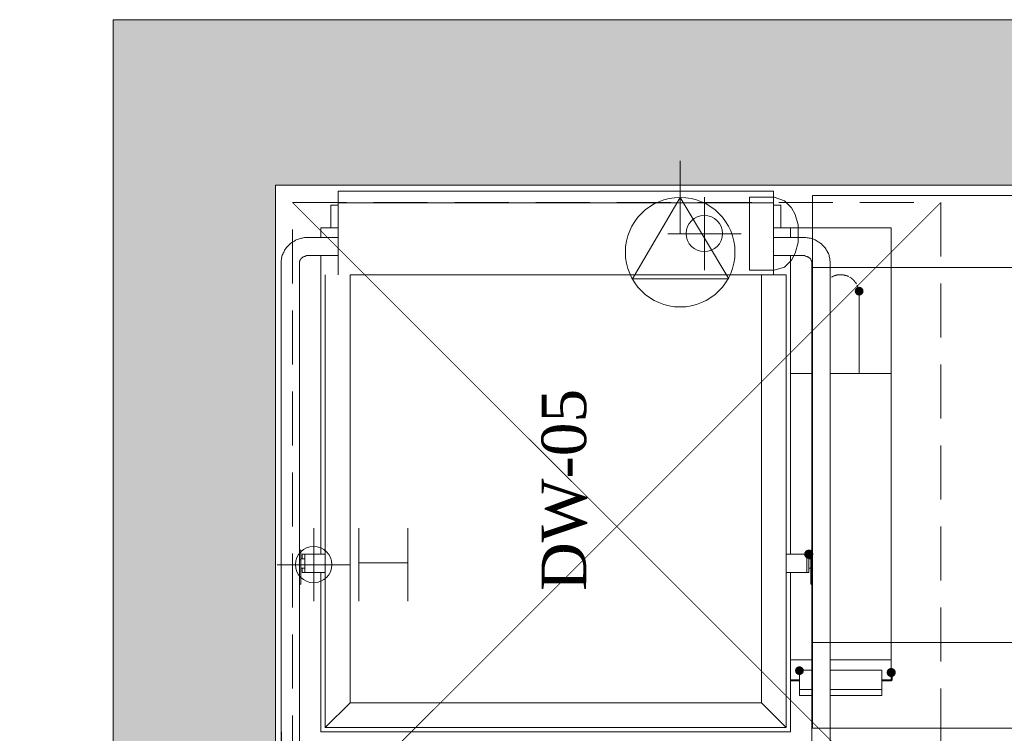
# Model space of a CAD drawing. Extents: x 3940905 to 4145695, y 925352 to 1109797.
# Tile 433 of 656: x 4004253 to 4005620, y 1101317 to 1102308. Entities that reach past the tile are written whole.
import ezdxf

# ---------------------------------------------------------------- set-up
doc = ezdxf.new("R2010")
doc.units = 0
doc.header["$LTSCALE"] = 750
doc.header["$MEASUREMENT"] = 0
doc.linetypes.add('DASHED', pattern=[0.75, 0.5, -0.25])
doc.layers.get('0').update_dxf_attribs({"linetype": 'CONTINUOUS', "lineweight": 0})
for name, color, linetype, lineweight in [('CKD Equipments', 252, 'CONTINUOUS', 0), ('HATCH', 7, 'CONTINUOUS', 0), ('wall', 7, 'CONTINUOUS', 25)]:
    doc.layers.add(name, color=color, linetype=linetype, lineweight=lineweight)
doc.layers.add('PDF_A - TEXT', color=7, linetype='CONTINUOUS')
doc.styles.add('CKD_Dimension Text', font='BOOKOS.TTF')

# ---------------------------------------------------------------- blocks, each defined once
blk = doc.blocks.new('3')
at = {"color": 1, "linetype": 'DASHED', "ltscale": 0.2, "const_width": 1}
for points in [[(4045037.1, 1046868.2), (4044137.1, 1047768.2)], [(4045037.1, 1047768.2), (4044137.1, 1046868.2)]]:
    blk.add_lwpolyline(points, dxfattribs=at)
at = {"color": 1, "linetype": 'DASHED', "ltscale": 0.2}
blk.add_lwpolyline([(4044137.1, 1047768.2), (4045037.1, 1047768.2), (4045037.1, 1046868.2), (4044137.1, 1046868.2)], close=True, dxfattribs=at)

msp = doc.modelspace()

# ---------------------------------------------------------------- hatches: boundary and pattern name
at = {"layer": 'CKD Equipments'}
h = msp.add_hatch(color=252, dxfattribs=at)
edge = h.paths.add_edge_path(flags=16)
edge.add_arc((4005418.3, 1101931.3), 6.11, 0, 360)
at = {"layer": 'CKD Equipments', "true_color": 0xffff00}
h = msp.add_hatch(color=2, dxfattribs=at)
edge = h.paths.add_edge_path(flags=16)
edge.add_arc((4005348.3, 1101566), 6.36, 0, 360)
at = {"layer": 'CKD Equipments'}
h = msp.add_hatch(color=252, dxfattribs=at)
edge = h.paths.add_edge_path(flags=16)
edge.add_arc((4005335.4, 1101404.2), 6.11, 0, 360)
h = msp.add_hatch(color=252, dxfattribs=at)
edge = h.paths.add_edge_path(flags=16)
edge.add_arc((4005462.8, 1101401.6), 6.36, 0, 360)
at = {"layer": 'HATCH'}
h = msp.add_hatch(color=8, dxfattribs=at)
h.dxf.hatch_style = 1
h.paths.add_polyline_path([(4016977.7, 1102308.4), (4004382.7, 1102308.4), (4004382.7, 1088263.4), (4004252.7, 1088263.4), (4004252.7, 1074300.4), (4004415.7, 1074300.4), (4004415.7, 1067776.4), (4004872.7, 1067776.4), (4004872.7, 1072350.4), (4004872.7, 1074463.4), (4004482.7, 1074463.4), (4004482.7, 1088033.5), (4004607.7, 1088033.4), (4004607.7, 1102078.4), (4016977.7, 1102078.4)])

# ---------------------------------------------------------------- linework, layer by layer
at = {"layer": 'CKD Equipments', "color": 252}
for p, q in [((4005170, 1102112.4), (4005170, 1102010.7)), ((4004699.4, 1102070.2), (4004694.8, 1102070.2)), ((4004694.8, 1102068.7), (4004694.8, 1102070.2)), ((4004694.8, 1102055.4), (4004694.8, 1102068.7)), ((4005294.7, 1102070.2), (4004699.4, 1102070.2)), ((4005170, 1102061.6), (4005103.4, 1101948.6)), ((4005237.2, 1101948.6), (4005170, 1102061.6)), ((4005203.6, 1102062.1), (4005203.6, 1101960.3)), ((4005266.2, 1101960.3), (4005266.2, 1102062.1)), ((4005266.2, 1102062.1), (4005300.3, 1102062.1)), ((4005299.2, 1102070.2), (4005294.7, 1102070.2)), ((4005299.2, 1102068.7), (4005299.2, 1102070.2)), ((4005299.2, 1102055.4), (4005299.2, 1102068.7)), ((4005300.3, 1102062.1), (4005314.5, 1102057)), ((4004684.6, 1102019.3), (4004684.6, 1102050.9)), ((4004684.6, 1102050.9), (4004694.8, 1102050.9)), ((4004694.8, 1102053.9), (4004694.8, 1102055.4)), ((4004694.8, 1102053.9), (4004699.4, 1102053.9)), ((4004694.8, 1101955.2), (4004694.8, 1102053.9)), ((4004699.4, 1102053.9), (4005294.7, 1102053.9)), ((4005294.7, 1102053.9), (4005299.2, 1102053.9)), ((4005299.2, 1102053.9), (4005299.2, 1102055.4)), ((4005299.2, 1101955.2), (4005299.2, 1102053.9)), ((4005299.2, 1102050.9), (4005309.4, 1102050.9)), ((4005309.4, 1102050.9), (4005309.4, 1102019.3)), ((4005314.5, 1102057), (4005324.2, 1102047.3)), ((4005324.2, 1102047.3), (4005329.3, 1102037.6)), ((4005329.3, 1102037.6), (4005333.8, 1102023.4)), ((4004694.8, 1102019.3), (4004670.9, 1102019.3)), ((4004670.9, 1102019.3), (4004670.9, 1102006.1)), ((4005323.2, 1102019.3), (4005299.2, 1102019.3)), ((4005323.2, 1102006.1), (4005323.2, 1102019.3)), ((4005323.2, 1102019.3), (4005461.6, 1102019.3)), ((4005333.8, 1102023.4), (4005333.8, 1101999)), ((4005461.6, 1102019.3), (4005462.6, 1102019.3)), ((4005462.6, 1101816.8), (4005462.6, 1102019.3)), ((4004643.9, 1102005.1), (4004642.4, 1102004.6)), ((4004645.4, 1102005.1), (4004643.9, 1102005.1)), ((4004646.4, 1102005.6), (4004645.4, 1102005.1)), ((4004648, 1102006.1), (4004646.4, 1102005.6)), ((4004649.5, 1102006.1), (4004648, 1102006.1)), ((4004651, 1102006.1), (4004649.5, 1102006.1)), ((4004652.5, 1102006.1), (4004651, 1102006.1)), ((4004654.1, 1102006.1), (4004652.5, 1102006.1)), ((4004694.8, 1102006.1), (4004654.1, 1102006.1)), ((4005152.7, 1102011.2), (4005254.5, 1102011.2)), ((4005340, 1102006.1), (4005299.2, 1102006.1)), ((4005340.5, 1102006.1), (4005340, 1102006.1)), ((4005342, 1102006.1), (4005340.5, 1102006.1)), ((4005343, 1102006.1), (4005342, 1102006.1)), ((4005344.5, 1102006.1), (4005343, 1102006.1)), ((4005346.1, 1102005.6), (4005344.5, 1102006.1)), ((4005347.6, 1102005.6), (4005346.1, 1102005.6)), ((4005349.1, 1102005.1), (4005347.6, 1102005.6)), ((4005350.6, 1102005.1), (4005349.1, 1102005.1)), ((4005351.7, 1102004.6), (4005350.6, 1102005.1)), ((4004623, 1101991.8), (4004622, 1101990.3)), ((4004624.1, 1101992.9), (4004623, 1101991.8)), ((4004625.1, 1101993.9), (4004624.1, 1101992.9)), ((4004626.1, 1101994.9), (4004625.1, 1101993.9)), ((4004627.1, 1101995.9), (4004626.1, 1101994.9)), ((4004628.1, 1101996.9), (4004627.1, 1101995.9)), ((4004629.1, 1101998), (4004628.1, 1101996.9)), ((4004630.7, 1101999), (4004629.1, 1101998)), ((4004631.7, 1101999.5), (4004630.7, 1101999)), ((4004633.2, 1102000.5), (4004631.7, 1101999.5)), ((4004634.2, 1102001), (4004633.2, 1102000.5)), ((4004635.8, 1102002), (4004634.2, 1102001)), ((4004636.8, 1102002.5), (4004635.8, 1102002)), ((4004638.3, 1102003), (4004636.8, 1102002.5)), ((4004639.8, 1102003.5), (4004638.3, 1102003)), ((4004640.8, 1102004.1), (4004639.8, 1102003.5)), ((4004642.4, 1102004.6), (4004640.8, 1102004.1)), ((4005333.8, 1101999), (4005329.3, 1101984.2)), ((4005353.2, 1102004.1), (4005351.7, 1102004.6)), ((4005354.7, 1102003.5), (4005353.2, 1102004.1)), ((4005356.2, 1102003), (4005354.7, 1102003.5)), ((4005357.3, 1102002.5), (4005356.2, 1102003)), ((4005358.8, 1102001.5), (4005357.3, 1102002.5)), ((4005359.8, 1102001), (4005358.8, 1102001.5)), ((4005361.3, 1102000), (4005359.8, 1102001)), ((4005362.3, 1101999.5), (4005361.3, 1102000)), ((4005363.9, 1101998.5), (4005362.3, 1101999.5)), ((4005364.9, 1101997.4), (4005363.9, 1101998.5)), ((4005365.9, 1101996.9), (4005364.9, 1101997.4)), ((4005366.9, 1101995.9), (4005365.9, 1101996.9)), ((4005367.9, 1101994.9), (4005366.9, 1101995.9)), ((4005369, 1101993.9), (4005367.9, 1101994.9)), ((4005370, 1101992.4), (4005369, 1101993.9)), ((4005371, 1101991.3), (4005370, 1101992.4)), ((4005372, 1101990.3), (4005371, 1101991.3)), ((4004616.9, 1101978.6), (4004616.4, 1101977.1)), ((4004617.4, 1101981.2), (4004616.9, 1101980.1)), ((4004616.9, 1101980.1), (4004616.9, 1101978.6)), ((4004617.9, 1101982.7), (4004617.4, 1101981.2)), ((4004618.5, 1101984.2), (4004617.9, 1101982.7)), ((4004619.5, 1101985.2), (4004618.5, 1101984.2)), ((4004620, 1101986.8), (4004619.5, 1101985.2)), ((4004620.5, 1101988.3), (4004620, 1101986.8)), ((4004621.5, 1101989.3), (4004620.5, 1101988.3)), ((4004622, 1101990.3), (4004621.5, 1101989.3)), ((4004645.4, 1101978.1), (4004644.9, 1101977.6)), ((4004645.9, 1101978.6), (4004645.4, 1101978.1)), ((4004646.4, 1101979.1), (4004645.9, 1101978.6)), ((4004647, 1101979.1), (4004646.4, 1101979.1)), ((4004647.5, 1101979.6), (4004647, 1101979.1)), ((4004648, 1101979.6), (4004647.5, 1101979.6)), ((4004648.5, 1101979.6), (4004648, 1101979.6)), ((4004649, 1101980.1), (4004648.5, 1101979.6)), ((4004649.5, 1101980.1), (4004649, 1101980.1)), ((4004650, 1101980.1), (4004649.5, 1101980.1)), ((4004650.5, 1101980.7), (4004650, 1101980.1)), ((4004651, 1101980.7), (4004650.5, 1101980.7)), ((4004651.5, 1101980.7), (4004651, 1101980.7)), ((4004652, 1101980.7), (4004651.5, 1101980.7)), ((4004652.5, 1101980.7), (4004652, 1101980.7)), ((4004653.1, 1101980.7), (4004652.5, 1101980.7)), ((4004653.6, 1101980.7), (4004653.1, 1101980.7)), ((4004654.1, 1101980.7), (4004653.6, 1101980.7)), ((4004654.1, 1101980.7), (4004694.8, 1101980.7)), ((4004670.9, 1101980.7), (4004670.9, 1101566)), ((4005299.2, 1101980.7), (4005340, 1101980.7)), ((4005323.2, 1101566), (4005323.2, 1101980.7)), ((4005329.3, 1101984.2), (4005324.2, 1101974.5)), ((4005340, 1101980.7), (4005340.5, 1101980.7)), ((4005340.5, 1101980.7), (4005341, 1101980.7)), ((4005341, 1101980.7), (4005341.5, 1101980.7)), ((4005341.5, 1101980.7), (4005342, 1101980.7)), ((4005342, 1101980.7), (4005342.5, 1101980.7)), ((4005342.5, 1101980.7), (4005343, 1101980.7)), ((4005343, 1101980.7), (4005343.5, 1101980.1)), ((4005343.5, 1101980.1), (4005344, 1101980.1)), ((4005344, 1101980.1), (4005344.5, 1101980.1)), ((4005344.5, 1101980.1), (4005345, 1101979.6)), ((4005345, 1101979.6), (4005345.6, 1101979.6)), ((4005345.6, 1101979.6), (4005346.1, 1101979.6)), ((4005346.1, 1101979.6), (4005346.6, 1101979.1)), ((4005346.6, 1101979.1), (4005347.1, 1101979.1)), ((4005347.1, 1101979.1), (4005347.6, 1101978.6)), ((4005347.6, 1101978.6), (4005348.1, 1101978.6)), ((4005348.1, 1101978.6), (4005348.6, 1101978.1)), ((4005348.6, 1101978.1), (4005349.1, 1101977.6)), ((4005372.5, 1101988.8), (4005372, 1101990.3)), ((4005373.5, 1101987.8), (4005372.5, 1101988.8)), ((4005374, 1101986.2), (4005373.5, 1101987.8)), ((4005374.6, 1101985.2), (4005374, 1101986.2)), ((4005375.6, 1101983.7), (4005374.6, 1101985.2)), ((4005376.1, 1101982.2), (4005375.6, 1101983.7)), ((4005376.6, 1101981.2), (4005376.1, 1101982.2)), ((4005376.6, 1101979.6), (4005376.6, 1101981.2)), ((4005377.1, 1101978.1), (4005376.6, 1101979.6)), ((4005377.6, 1101976.6), (4005377.1, 1101978.1)), ((4004616.4, 1101975.6), (4004615.9, 1101974)), ((4004615.9, 1101974), (4004615.9, 1101972.5)), ((4004615.9, 1101972.5), (4004615.9, 1101971)), ((4004615.9, 1101971), (4004615.9, 1101288.2)), ((4004615.9, 1101971), (4004615.9, 1101971)), ((4004616.4, 1101977.1), (4004616.4, 1101975.6)), ((4004641.9, 1101973), (4004641.4, 1101973)), ((4004641.4, 1101973), (4004641.4, 1101972.5)), ((4004641.4, 1101972.5), (4004641.4, 1101972)), ((4004641.4, 1101972), (4004641.4, 1101971.5)), ((4004641.4, 1101971.5), (4004641.4, 1101971)), ((4004641.4, 1101288.2), (4004641.4, 1101971)), ((4004641.4, 1101971), (4004641.4, 1101971)), ((4004642.4, 1101974.5), (4004641.9, 1101974)), ((4004641.9, 1101974), (4004641.9, 1101973.5)), ((4004641.9, 1101973.5), (4004641.9, 1101973)), ((4004642.9, 1101975.6), (4004642.4, 1101975.1)), ((4004642.4, 1101975.1), (4004642.4, 1101974.5)), ((4004643.4, 1101976.1), (4004642.9, 1101976.1)), ((4004642.9, 1101976.1), (4004642.9, 1101975.6)), ((4004643.9, 1101977.1), (4004643.4, 1101976.6)), ((4004643.4, 1101976.6), (4004643.4, 1101976.1)), ((4004644.4, 1101977.1), (4004643.9, 1101977.1)), ((4004644.9, 1101977.6), (4004644.4, 1101977.6)), ((4004644.4, 1101977.6), (4004644.4, 1101977.1)), ((4005314.5, 1101964.9), (4005300.3, 1101960.3)), ((4005324.2, 1101974.5), (4005314.5, 1101964.9)), ((4005349.1, 1101977.6), (4005349.6, 1101977.1)), ((4005349.6, 1101977.1), (4005350.1, 1101976.6)), ((4005350.1, 1101976.6), (4005350.6, 1101976.6)), ((4005350.6, 1101976.6), (4005350.6, 1101976.1)), ((4005350.6, 1101976.1), (4005351.1, 1101975.6)), ((4005351.1, 1101975.6), (4005351.1, 1101975.1)), ((4005351.1, 1101975.1), (4005351.7, 1101974.5)), ((4005351.7, 1101974.5), (4005351.7, 1101974)), ((4005351.7, 1101974), (4005352.2, 1101973.5)), ((4005352.2, 1101973.5), (4005352.2, 1101973)), ((4005352.2, 1101973), (4005352.2, 1101972.5)), ((4005352.2, 1101972.5), (4005352.7, 1101972.5)), ((4005352.7, 1101972.5), (4005352.7, 1101972)), ((4005352.7, 1101972), (4005352.7, 1101971.5)), ((4005352.7, 1101971.5), (4005352.7, 1101971)), ((4005352.7, 1101971), (4005352.7, 1101288.2)), ((4005352.7, 1101971), (4005352.7, 1101971)), ((4005377.6, 1101975.1), (4005377.6, 1101976.6)), ((4005377.6, 1101974), (4005377.6, 1101975.1)), ((4005378.1, 1101972.5), (4005377.6, 1101974)), ((4005378.1, 1101971), (4005378.1, 1101972.5)), ((4005378.1, 1101288.2), (4005378.1, 1101971)), ((4004677, 1101954.2), (4004677, 1101325.3)), ((4004677, 1101325.3), (4004677, 1101954.2)), ((4004694.8, 1101954.2), (4004694.8, 1101955.2)), ((4004711.6, 1101359.4), (4004711.6, 1101954.2)), ((4004711.6, 1101954.2), (4005282.5, 1101954.2)), ((4005300.3, 1101960.3), (4005266.2, 1101960.3)), ((4005282.5, 1101954.2), (4005317.1, 1101954.2)), ((4005282.5, 1101954.2), (4005282.5, 1101359.4)), ((4005299.2, 1101954.2), (4005299.2, 1101955.2)), ((4005317.1, 1101325.3), (4005317.1, 1101954.2)), ((4005317.1, 1101325.3), (4005317.1, 1101954.2)), ((4005103.4, 1101948.6), (4005237.2, 1101948.6)), ((4005418.3, 1101928.2), (4005418.3, 1101928.8)), ((4005418.3, 1101928.8), (4005418.3, 1101928.8)), ((4005418.3, 1101927.7), (4005418.3, 1101928.2)), ((4005418.3, 1101927.2), (4005418.3, 1101927.7)), ((4005418.3, 1101926.7), (4005418.3, 1101927.2)), ((4005418.3, 1101926.2), (4005418.3, 1101926.7)), ((4005418.3, 1101925.2), (4005418.3, 1101926.2)), ((4005418.3, 1101924.7), (4005418.3, 1101925.2)), ((4005418.3, 1101924.2), (4005418.3, 1101924.7)), ((4005418.3, 1101923.2), (4005418.3, 1101924.2)), ((4005418.3, 1101922.1), (4005418.3, 1101923.2)), ((4005418.3, 1101921.1), (4005418.3, 1101922.1)), ((4005418.3, 1101920.6), (4005418.3, 1101921.1)), ((4005418.3, 1101919.6), (4005418.3, 1101920.6)), ((4005418.3, 1101918.1), (4005418.3, 1101919.6)), ((4005418.3, 1101917.1), (4005418.3, 1101918.1)), ((4005418.3, 1101916), (4005418.3, 1101917.1)), ((4005418.3, 1101914.5), (4005418.3, 1101916)), ((4005418.3, 1101913.5), (4005418.3, 1101914.5)), ((4005418.3, 1101912), (4005418.3, 1101913.5)), ((4005418.3, 1101910.9), (4005418.3, 1101912)), ((4005418.3, 1101909.4), (4005418.3, 1101910.9)), ((4005418.3, 1101907.9), (4005418.3, 1101909.4)), ((4005418.3, 1101906.4), (4005418.3, 1101907.9)), ((4005418.3, 1101904.8), (4005418.3, 1101906.4)), ((4005418.3, 1101903.3), (4005418.3, 1101904.8)), ((4005418.3, 1101901.8), (4005418.3, 1101903.3)), ((4005418.3, 1101900.3), (4005418.3, 1101901.8)), ((4005418.3, 1101898.7), (4005418.3, 1101900.3)), ((4005418.3, 1101897.2), (4005418.3, 1101898.7)), ((4005418.3, 1101895.7), (4005418.3, 1101897.2)), ((4005418.3, 1101894.2), (4005418.3, 1101895.7)), ((4005418.3, 1101892.1), (4005418.3, 1101894.2)), ((4005418.3, 1101890.6), (4005418.3, 1101892.1)), ((4005418.3, 1101889.1), (4005418.3, 1101890.6)), ((4005418.3, 1101887.5), (4005418.3, 1101889.1)), ((4005418.3, 1101816.8), (4005418.3, 1101887.5)), ((4005352.7, 1101816.8), (4005323.2, 1101816.8)), ((4005462.6, 1101816.8), (4005378.1, 1101816.8)), ((4005462.6, 1101816.8), (4005462.6, 1101419.4)), ((4004661.2, 1101602.1), (4004661.2, 1101500.8)), ((4004723.8, 1101500.8), (4004723.8, 1101602.1)), ((4004791.5, 1101602.1), (4004791.5, 1101500.8)), ((4004642.9, 1101571.6), (4004641.4, 1101571.6)), ((4004642.9, 1101569.5), (4004642.9, 1101571.6)), ((4004642.9, 1101558.3), (4004642.9, 1101569.5)), ((4004641.4, 1101558.3), (4004642.9, 1101558.3)), ((4004648.5, 1101559.4), (4004642.9, 1101559.4)), ((4004642.9, 1101524.2), (4004642.9, 1101558.3)), ((4004644.9, 1101566), (4004648.5, 1101566)), ((4004644.9, 1101566), (4004644.9, 1101559.4)), ((4004648.5, 1101566), (4004649, 1101566)), ((4004648.5, 1101559.4), (4004648.5, 1101566)), ((4004648.5, 1101546.6), (4004648.5, 1101559.4)), ((4004649, 1101566), (4004676.5, 1101566)), ((4004676.5, 1101566), (4004677, 1101566)), ((4005317.1, 1101566), (4005317.6, 1101566)), ((4005317.6, 1101566), (4005345, 1101566)), ((4005345, 1101566), (4005345.6, 1101566)), ((4004610.3, 1101551.2), (4004712.1, 1101551.2)), ((4004642.9, 1101546.6), (4004648.5, 1101546.6)), ((4004644.9, 1101546.6), (4004644.9, 1101540.5)), ((4004648.5, 1101540.5), (4004644.9, 1101540.5)), ((4004648.5, 1101540.5), (4004648.5, 1101546.6)), ((4004649, 1101540.5), (4004648.5, 1101540.5)), ((4004676.5, 1101540.5), (4004649, 1101540.5)), ((4004670.9, 1101540.5), (4004670.9, 1101319.2)), ((4004677, 1101540.5), (4004676.5, 1101540.5)), ((4004723.8, 1101553.8), (4004791.5, 1101553.8)), ((4005317.6, 1101540.5), (4005317.1, 1101540.5)), ((4005345, 1101540.5), (4005317.6, 1101540.5)), ((4005323.2, 1101319.2), (4005323.2, 1101540.5)), ((4005345.6, 1101540.5), (4005345, 1101540.5)), ((4004642.9, 1101524.2), (4004641.4, 1101524.2)), ((4005352.7, 1101419.4), (4005323.2, 1101419.4)), ((4005462.6, 1101419.4), (4005378.1, 1101419.4)), ((4005462.6, 1101419.4), (4005462.6, 1101393.5)), ((4005335.4, 1101404.7), (4005352.7, 1101404.7)), ((4005335.4, 1101378.2), (4005335.4, 1101403.7)), ((4005378.1, 1101404.7), (4005449.9, 1101404.7)), ((4005449.9, 1101404.7), (4005449.9, 1101403.7)), ((4005449.9, 1101403.7), (4005449.9, 1101378.2)), ((4005335.4, 1101391.4), (4005323.2, 1101391.4)), ((4005323.2, 1101389.9), (4005335.4, 1101389.9)), ((4005462.6, 1101391.4), (4005449.9, 1101391.4)), ((4005449.9, 1101389.9), (4005463.1, 1101389.9)), ((4005462.6, 1101393.5), (4005462.6, 1101391.4)), ((4005464.1, 1101390.9), (4005464.1, 1101400.6)), ((4005335.4, 1101369.6), (4005335.4, 1101378.2)), ((4005335.4, 1101378.2), (4005352.7, 1101378.2)), ((4005378.1, 1101378.2), (4005449.9, 1101378.2)), ((4005449.9, 1101378.2), (4005449.9, 1101369.6)), ((4005352.7, 1101369.6), (4005335.4, 1101369.6)), ((4005449.9, 1101369.6), (4005378.1, 1101369.6)), ((4004711.6, 1101359.4), (4004677, 1101325.3)), ((4005282.5, 1101359.4), (4004711.6, 1101359.4)), ((4005282.5, 1101359.4), (4005317.1, 1101325.3)), ((4004677, 1101325.3), (4005317.1, 1101325.3)), ((4005317.1, 1101325.3), (4004677, 1101325.3)), ((4004670.9, 1101319.2), (4005323.2, 1101319.2))]:
    msp.add_line(p, q, dxfattribs=at)
at = {"layer": 'CKD Equipments', "color": 252, "true_color": 0x989898}
for p, q in [((4005353.7, 1102064.1), (4005353.7, 1101324.3)), ((4006533.5, 1102064.1), (4005353.7, 1102064.1)), ((4006533.5, 1101964.4), (4005353.7, 1101964.4)), ((4006533.5, 1101443.3), (4005353.7, 1101443.3)), ((4005353.7, 1101324.3), (4006533.5, 1101324.3))]:
    msp.add_line(p, q, dxfattribs=at)
at = {"layer": 'CKD Equipments', "color": 2, "true_color": 0xffff00}
for p, q in [((4005352.7, 1101571.6), (4005351.1, 1101571.6)), ((4005351.1, 1101569.5), (4005351.1, 1101571.6)), ((4005351.1, 1101558.3), (4005351.1, 1101569.5)), ((4005348.6, 1101566), (4005345.6, 1101566)), ((4005345.6, 1101566), (4005345.6, 1101540.5)), ((4005348.6, 1101540.5), (4005348.6, 1101566)), ((4005351.1, 1101559.4), (4005348.6, 1101559.4)), ((4005351.1, 1101524.2), (4005351.1, 1101558.3)), ((4005351.1, 1101558.3), (4005352.7, 1101558.3)), ((4005345.6, 1101540.5), (4005348.6, 1101540.5)), ((4005348.6, 1101546.6), (4005351.1, 1101546.6)), ((4005352.7, 1101524.2), (4005351.1, 1101524.2))]:
    msp.add_line(p, q, dxfattribs=at)
at = {"layer": 'CKD Equipments', "color": 1, "true_color": 0xff0000}
msp.add_line((4004616.2, 1101319.2), (4004616.2, 1101031.7), dxfattribs=at)
at = {"layer": 'CKD Equipments', "color": 252}
for centre, radius in [((4005169.8, 1101985.5), 76.1), ((4005203.3, 1102011.4), 25.2), ((4004660.9, 1101551.5), 25.2)]:
    msp.add_circle(centre, radius, dxfattribs=at)
for points in [[(4005392.6, 1101954.2), (4005388.2, 1101954.2), (4005383.9, 1101953), (4005380, 1101950.8), (4005380, 1101950.8), (4005380, 1101950.8), (4005380, 1101950.8)], [(4005386, 1101953.3), (4005385.3, 1101953.1), (4005384.6, 1101952.9), (4005384, 1101952.7), (4005384, 1101952.7), (4005384, 1101952.7), (4005384, 1101952.7)], [(4005388.2, 1101953.8), (4005387.5, 1101953.7), (4005386.8, 1101953.5), (4005386.1, 1101953.3), (4005386.1, 1101953.3), (4005386.1, 1101953.3), (4005386.1, 1101953.3)], [(4005390.4, 1101954.1), (4005390.1, 1101954.1), (4005389.7, 1101954), (4005389.4, 1101954), (4005389.4, 1101954), (4005389.4, 1101954), (4005389.4, 1101954)], [(4005399.1, 1101953.3), (4005397, 1101953.9), (4005394.8, 1101954.2), (4005392.6, 1101954.2), (4005392.6, 1101954.2), (4005392.6, 1101954.2), (4005392.6, 1101954.2)], [(4005399.1, 1101953.3), (4005398.4, 1101953.5), (4005397.7, 1101953.7), (4005397, 1101953.8), (4005397, 1101953.8), (4005397, 1101953.8), (4005397, 1101953.8)], [(4005401.2, 1101952.7), (4005400.6, 1101952.9), (4005400, 1101953.1), (4005399.3, 1101953.3), (4005399.3, 1101953.3), (4005399.3, 1101953.3), (4005399.3, 1101953.3)], [(4005403.3, 1101951.8), (4005402.6, 1101952.1), (4005401.9, 1101952.4), (4005401.2, 1101952.7), (4005401.2, 1101952.7), (4005401.2, 1101952.7), (4005401.2, 1101952.7)], [(4005403.3, 1101951.8), (4005403, 1101952), (4005402.6, 1101952.1), (4005402.3, 1101952.2), (4005402.3, 1101952.2), (4005402.3, 1101952.2), (4005402.3, 1101952.2)], [(4005408.8, 1101948.3), (4005407.7, 1101949.2), (4005406.5, 1101950.1), (4005405.2, 1101950.8), (4005405.2, 1101950.8), (4005405.2, 1101950.8), (4005405.2, 1101950.8)], [(4005407.9, 1101949), (4005407.6, 1101949.2), (4005407.3, 1101949.4), (4005407.1, 1101949.6), (4005407.1, 1101949.6), (4005407.1, 1101949.6), (4005407.1, 1101949.6)], [(4005410.4, 1101946.8), (4005409.9, 1101947.3), (4005409.4, 1101947.8), (4005408.9, 1101948.2), (4005408.9, 1101948.2), (4005408.9, 1101948.2), (4005408.9, 1101948.2)], [(4005414.4, 1101941.6), (4005413.3, 1101943.5), (4005412, 1101945.3), (4005410.4, 1101946.8), (4005410.4, 1101946.8), (4005410.4, 1101946.8), (4005410.4, 1101946.8)], [(4005411.9, 1101945.2), (4005411.5, 1101945.7), (4005411, 1101946.2), (4005410.5, 1101946.7), (4005410.5, 1101946.7), (4005410.5, 1101946.7), (4005410.5, 1101946.7)], [(4005413.2, 1101943.5), (4005413, 1101943.7), (4005412.8, 1101944), (4005412.6, 1101944.3), (4005412.6, 1101944.3), (4005412.6, 1101944.3), (4005412.6, 1101944.3)], [(4005416.9, 1101935.5), (4005416.6, 1101936.9), (4005416.1, 1101938.3), (4005415.4, 1101939.7), (4005415.4, 1101939.7), (4005415.4, 1101939.7), (4005415.4, 1101939.7)], [(4005415.9, 1101938.7), (4005415.7, 1101939), (4005415.6, 1101939.3), (4005415.4, 1101939.7), (4005415.4, 1101939.7), (4005415.4, 1101939.7), (4005415.4, 1101939.7)], [(4005416.9, 1101935.5), (4005416.8, 1101936.2), (4005416.5, 1101936.9), (4005416.3, 1101937.6), (4005416.3, 1101937.6), (4005416.3, 1101937.6), (4005416.3, 1101937.6)], [(4005417.4, 1101933.4), (4005417.3, 1101934.1), (4005417.2, 1101934.7), (4005417, 1101935.4), (4005417, 1101935.4), (4005417, 1101935.4), (4005417, 1101935.4)], [(4005417.8, 1101930.2), (4005417.8, 1101930.6), (4005417.7, 1101930.9), (4005417.7, 1101931.2), (4005417.7, 1101931.2), (4005417.7, 1101931.2), (4005417.7, 1101931.2)], [(4005463.6, 1101400.9), (4005463.6, 1101401.3), (4005463.3, 1101401.6), (4005462.8, 1101401.6), (4005462.8, 1101401.6), (4005462.8, 1101401.6), (4005462.8, 1101401.6)], [(4005462.8, 1101390.4), (4005463.3, 1101390.4), (4005463.6, 1101390.8), (4005463.6, 1101391.2), (4005463.6, 1101391.2), (4005463.6, 1101391.2), (4005463.6, 1101391.2)]]:
    msp.add_open_spline(points, degree=3, dxfattribs=at)
at = {"layer": 'CKD Equipments', "color": 2, "true_color": 0xffff00}
for points in [[(4005382.9, 1101952.2), (4005382.6, 1101952.1), (4005382.3, 1101952), (4005382, 1101951.8), (4005382, 1101951.8), (4005382, 1101951.8), (4005382, 1101951.8)], [(4005395.7, 1101954), (4005395.4, 1101954), (4005395.1, 1101954.1), (4005394.8, 1101954.1), (4005394.8, 1101954.1), (4005394.8, 1101954.1), (4005394.8, 1101954.1)], [(4005378, 1101949.5), (4005377.9, 1101949.5), (4005377.9, 1101949.5), (4005377.9, 1101949.5), (4005377.9, 1101949.5), (4005377.9, 1101949.5), (4005377.9, 1101949.5)]]:
    msp.add_open_spline(points, degree=3, dxfattribs=at)
at = {"layer": 'wall', "lineweight": 0, "ltscale": 2}
msp.add_lwpolyline([(4016977.7, 1102308.4), (4004382.7, 1102308.4), (4004382.7, 1088263.4), (4004252.7, 1088263.4), (4004252.7, 1074300.4), (4004415.7, 1074300.4), (4004415.7, 1067776.4), (4004872.7, 1067776.4), (4004872.7, 1074463.4), (4004482.7, 1074463.4), (4004482.7, 1088033.5), (4004607.7, 1088033.4), (4004607.7, 1102078.4), (4016977.7, 1102078.4)], close=True, dxfattribs=at)

# ---------------------------------------------------------------- block references
msp.add_blockref('3', (-39505.4, 54286.2))

# ---------------------------------------------------------------- texts
at = {"layer": 'PDF_A - TEXT', "insert": (4004977.3, 1101361.4), "char_height": 61.963, "width": 587.844, "attachment_point": 1, "rotation": 90, "style": 'CKD_Dimension Text'}
msp.add_mtext('\\pxqc;DW-05', dxfattribs=at)

doc.saveas('drawing.dxf')
